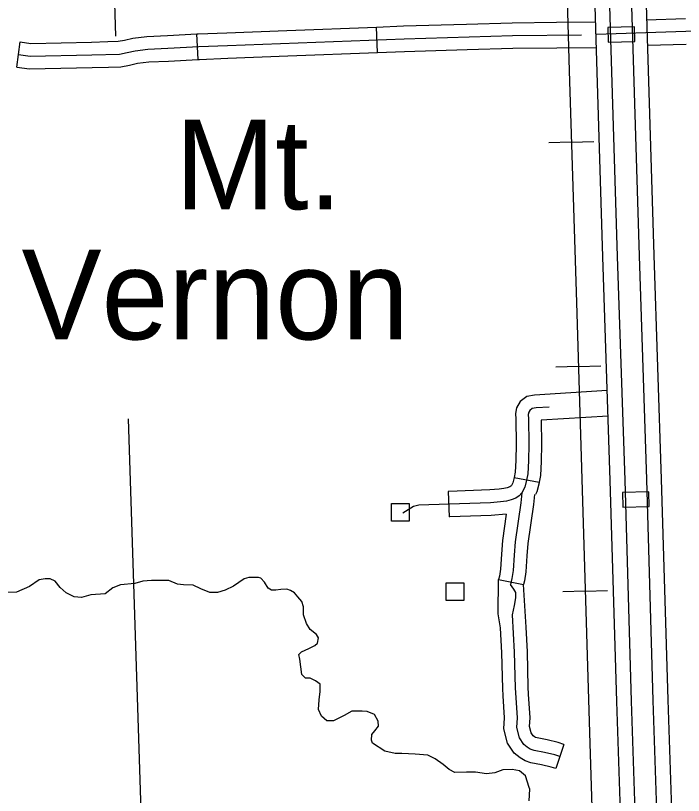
# Model space of a CAD drawing. Extents: x 1084508 to 1142749, y 1057638 to 1093403.
# Drawn here: x 1138970 to 1140202, y 1080063 to 1081502 of the extents above; entities that cross this region are included whole.
import ezdxf

# ---------------------------------------------------------------- set-up
doc = ezdxf.new("R2010")
doc.units = 0
for name, color, linetype in [('Level 10', 7, 'Continuous'), ('Level 24', 7, 'Continuous'), ('Level 32', 7, 'Continuous'), ('Level 35', 7, 'Continuous'), ('Level 40', 7, 'Continuous'), ('Level 45', 7, 'Continuous'), ('Level 5', 7, 'Continuous'), ('Level 56', 7, 'Continuous')]:
    doc.layers.add(name, color=color, linetype=linetype)

msp = doc.modelspace()

# ---------------------------------------------------------------- linework, layer by layer
at = {"layer": 'Level 10'}
for points in [[(1140092.8, 1079829.9), (1140079.2, 1080235.8), (1140067.4, 1080643.5), (1140053.8, 1081056.5), (1140041.4, 1081457.6), (1140028.9, 1081870.6), (1140015.3, 1082275.3), (1140004.1, 1082682.3), (1139994.6, 1082985.5), (1139996.4, 1083041.8), (1140002.6, 1083107.1), (1140009.4, 1083143.9), (1140021.5, 1083183.4), (1140036.2, 1083216.5), (1140049.2, 1083242.4), (1140063.4, 1083266.7), (1140081.6, 1083292.8), (1140109.7, 1083322.5), (1140137.2, 1083344.9), (1140174.7, 1083372.5), (1140217.7, 1083398.1)], [(1140231.2, 1083375.1), (1140189.5, 1083350.2), (1140153.6, 1083323.8), (1140127.9, 1083302.9), (1140102.3, 1083275.9), (1140085.9, 1083252.3), (1140072.7, 1083229.7), (1140060.4, 1083205.1), (1140046.6, 1083174), (1140035.3, 1083137.6), (1140029.1, 1083103.4), (1140023, 1083040.1), (1140021.3, 1082985.5), (1140030.8, 1082683.1), (1140042, 1082276.1), (1140055.6, 1081871.4), (1140068, 1081458.4), (1140080.4, 1081057.3), (1140094, 1080644.3), (1140105.9, 1080236.7), (1140119.5, 1079830.8)], [(1140160.3, 1079832.1), (1140146.7, 1080237.9), (1140134.8, 1080645.6), (1140121.2, 1081058.6), (1140108.8, 1081459.7), (1140096.4, 1081872.7), (1140082.8, 1082277.3), (1140071.6, 1082684.3), (1140062.1, 1082985.5), (1140063.8, 1083037.6), (1140069.5, 1083097.7), (1140075.1, 1083127.9), (1140084.8, 1083159.7), (1140097.3, 1083187.7), (1140108.6, 1083210.3), (1140120.3, 1083230.3), (1140134, 1083250.1), (1140155.7, 1083272.9), (1140178.5, 1083291.5), (1140212.1, 1083316.2)], [(1140226.9, 1083294), (1140194.9, 1083270.4), (1140173.8, 1083253.3), (1140154.8, 1083233.2), (1140142.8, 1083216), (1140132.1, 1083197.6), (1140121.4, 1083176.3), (1140109.9, 1083150.3), (1140101, 1083121.5), (1140096, 1083094), (1140090.4, 1083035.9), (1140088.8, 1082985.5), (1140098.2, 1082685.1), (1140109.5, 1082278.2), (1140123.1, 1081873.6), (1140135.5, 1081460.5), (1140147.9, 1081059.5), (1140161.5, 1080646.4), (1140173.3, 1080238.8), (1140186.9, 1079833)], [(1140111.9, 1081480.7), (1140063.2, 1081479.5)], [(1140063.2, 1081479.5), (1140063.8, 1081452.8), (1140112.5, 1081454), (1140111.9, 1081480.7)], [(1140138.7, 1080622.7), (1140090, 1080621.5)], [(1140090, 1080621.5), (1140090.6, 1080594.9), (1140139.3, 1080596.1), (1140138.7, 1080622.7)]]:
    msp.add_lwpolyline(points, dxfattribs=at)
at = {"layer": 'Level 32'}
for p, q in [((1139889.9, 1080649.2), (1139936.3, 1080640.8)), ((1139768.3, 1080623.7), (1139770.1, 1080576.7)), ((1139861.5, 1080461.3), (1139907.6, 1080451.7))]:
    msp.add_line(p, q, dxfattribs=at)
for points in [[(1140041.1, 1081467.1), (1140390.1, 1081479.1), (1140884.8, 1081490.2), (1140998.6, 1081490.7), (1141108.3, 1081487.1), (1141475.3, 1081491.7), (1141653.4, 1081493.1)], [(1140134.5, 1081493.8), (1140205.9, 1081496.3)], [(1140135.9, 1081446.8), (1140207.5, 1081449.2)], [(1140061.9, 1080809.6), (1139927.6, 1080801.3), (1139913.6, 1080798.5), (1139901.3, 1080789.3), (1139894.5, 1080778.1), (1139892.6, 1080767.5), (1139892.9, 1080756.9), (1139893.6, 1080710.7), (1139893.2, 1080681), (1139891.7, 1080658.9), (1139889.9, 1080649.2)], [(1139954.4, 1080779.4), (1139930.8, 1080778), (1139923.4, 1080776.4), (1139919, 1080773.2), (1139916.9, 1080769.7), (1139916.2, 1080765.8), (1139916.5, 1080757.4), (1139917.2, 1080710.7), (1139916.7, 1080680), (1139915.1, 1080656), (1139913, 1080644.4), (1139909.7, 1080631.2), (1139904.4, 1080620.9), (1139899.1, 1080615.4), (1139893, 1080611.2), (1139884.4, 1080607.9), (1139875.8, 1080605.6), (1139864.7, 1080604.2), (1139846.5, 1080602.8), (1139770.4, 1080600.3), (1139714.4, 1080598.2), (1139704.7, 1080596), (1139684.7, 1080583.4)], [(1140063.5, 1080762.5), (1139940.1, 1080754.9), (1139940.7, 1080710.7), (1139940.2, 1080679), (1139938.5, 1080653.2), (1139936.3, 1080640.8)], [(1139889.9, 1080649.3), (1139887.6, 1080639.5), (1139885.1, 1080634.8), (1139883.7, 1080633.4), (1139882, 1080632.2), (1139877.2, 1080630.3), (1139871.3, 1080628.8), (1139862.3, 1080627.6), (1139845.3, 1080626.3), (1139769.5, 1080623.8), (1139768.3, 1080623.7)], [(1139936.3, 1080640.8), (1139936, 1080639.5), (1139931.9, 1080622.8), (1139929.2, 1080617.7)], [(1139904.4, 1080620.9), (1139902.2, 1080602.5), (1139892, 1080530.4), (1139890.1, 1080506.2), (1139888.2, 1080477.9), (1139885.9, 1080463), (1139883.6, 1080451.8)], [(1139927.8, 1080618.2), (1139925.5, 1080599.4), (1139915.4, 1080527.8), (1139913.6, 1080504.6), (1139911.7, 1080475.3), (1139909.1, 1080458.8), (1139907.6, 1080451.7)], [(1139875.4, 1080581.4), (1139847.8, 1080579.3), (1139771.2, 1080576.7), (1139770.1, 1080576.7)], [(1139875.4, 1080581.4), (1139868.6, 1080533), (1139866.6, 1080507.9), (1139864.8, 1080480.5), (1139862.8, 1080467.2), (1139861.5, 1080461.3)]]:
    msp.add_lwpolyline(points, dxfattribs=at)
at = {"layer": 'Level 35'}
for points in [[(1139150, 1080445.6), (1139135.5, 1080434.5), (1139109.2, 1080433), (1139091.8, 1080427.7), (1139078.2, 1080429.1), (1139063.6, 1080436.4), (1139052.4, 1080446.6), (1139043.2, 1080457.8), (1139034.4, 1080462.6), (1139025.2, 1080462.6), (1139013.6, 1080460.7), (1138996.1, 1080448.1), (1138971.8, 1080437.9), (1138949.9, 1080436.9)], [(1139534.7, 1080208.8), (1139528.9, 1080221.5), (1139530.4, 1080238.9), (1139532.3, 1080254.5), (1139532.3, 1080268.1), (1139523.6, 1080273.9), (1139513.9, 1080278.8), (1139505.1, 1080279.3), (1139498.3, 1080286.1), (1139496.4, 1080300.2), (1139494.9, 1080314.3), (1139493, 1080323), (1139497.8, 1080327.9), (1139511.4, 1080333.7), (1139522.1, 1080339.1), (1139527.5, 1080343.9), (1139528.9, 1080353.6), (1139525.5, 1080359.5), (1139513.9, 1080368.7), (1139507.1, 1080379.9), (1139501.2, 1080395.9), (1139501.7, 1080410.6), (1139498.3, 1080420.4), (1139491, 1080429.1), (1139485.2, 1080436.4), (1139477.4, 1080440.8), (1139470.6, 1080443.2), (1139459.9, 1080442.7), (1139450.2, 1080441.7), (1139442.4, 1080441.7), (1139436.1, 1080445.1), (1139429.8, 1080456.3), (1139423, 1080463.6), (1139418.6, 1080465.1), (1139410.4, 1080465.1), (1139400.7, 1080465.1), (1139391.9, 1080462.6), (1139372.5, 1080448.6), (1139357, 1080441.7), (1139342.9, 1080436.9), (1139328.8, 1080437.4), (1139312.3, 1080444.2), (1139297.7, 1080450.5), (1139280.2, 1080451), (1139269, 1080452.4), (1139253, 1080459.2), (1139237.5, 1080459.2), (1139221, 1080459.2), (1139204.9, 1080458.3), (1139190.4, 1080453.9), (1139164.1, 1080451.5), (1139150, 1080445.6)], [(1139918, 1080052.8), (1139918.9, 1080074.2), (1139917.5, 1080077.1), (1139911.2, 1080099), (1139900, 1080108.2), (1139886.4, 1080110.7), (1139869.4, 1080109.7), (1139854.3, 1080104.3), (1139838.8, 1080102.4), (1139818.9, 1080105.8), (1139801.9, 1080105.8), (1139780.5, 1080105.3), (1139770.3, 1080110.7), (1139759.1, 1080119.9), (1139744.1, 1080130.1), (1139731, 1080136.9), (1139707.7, 1080138.8), (1139682.9, 1080139.8), (1139670.7, 1080139.8), (1139651.8, 1080144.2), (1139628.5, 1080159.2), (1139627, 1080164.6), (1139627.5, 1080175.3), (1139633.3, 1080182.1), (1139640.1, 1080190.4), (1139639.2, 1080199.6), (1139632.4, 1080212.2), (1139618.8, 1080217.6), (1139609.5, 1080218.1), (1139604.2, 1080218.1), (1139590.6, 1080218.1), (1139576.5, 1080210.3), (1139557.1, 1080200.6), (1139544.5, 1080200.6), (1139534.7, 1080208.8)]]:
    msp.add_lwpolyline(points, dxfattribs=at)
at = {"layer": 'Level 40'}
for p, q in [((1139995.5, 1081268.1), (1139954.1, 1081266.7)), ((1139995.5, 1081268.1), (1140036.9, 1081269.4)), ((1140008.5, 1080853.9), (1139967.1, 1080852.7)), ((1140008.5, 1080853.9), (1140049.9, 1080855.2)), ((1140021.1, 1080439.8), (1139979.7, 1080438.5)), ((1140021.1, 1080439.8), (1140062.5, 1080441.1))]:
    msp.add_line(p, q, dxfattribs=at)
for points in [[(1139818.2, 1087065.9), (1139820.6, 1086944), (1139826.5, 1086710.9), (1139840.1, 1086313.3), (1139853.1, 1085895.6), (1139865, 1085511), (1139877.8, 1085073.8), (1139888.5, 1084713.4), (1139903.9, 1084259), (1139915.7, 1083853.2), (1139928.1, 1083432.5), (1139941.1, 1083024.8), (1139954.1, 1082614.2), (1139967.1, 1082216.6), (1139980.7, 1081790), (1139991.4, 1081399.6), (1140004.9, 1080972.4), (1140017.3, 1080565.3), (1140029.7, 1080158.3), (1140042.7, 1079747.1)], [(1139818.2, 1087065.9), (1139820.6, 1086944), (1139826.5, 1086710.9), (1139840.1, 1086313.3), (1139853.1, 1085895.6), (1139865, 1085511), (1139877.8, 1085073.8), (1139888.5, 1084713.4), (1139903.9, 1084259), (1139915.7, 1083853.2), (1139928.1, 1083432.5), (1139941.1, 1083024.8), (1139954.1, 1082614.2), (1139967.1, 1082216.6), (1139980.7, 1081790), (1139991.4, 1081399.6), (1140004.9, 1080972.4), (1140017.3, 1080565.3), (1140029.7, 1080158.3), (1140042.7, 1079747.1), (1140054.5, 1079333.5), (1140068.1, 1078935.3), (1140080, 1078514.6), (1140092.9, 1078122.4)]]:
    msp.add_lwpolyline(points, dxfattribs=at)
at = {"layer": 'Level 45'}
for p, q in [((1139638, 1081433.5), (1139636.2, 1081480.5)), ((1139307.1, 1081420.7), (1139304.6, 1081467.7)), ((1138972.4, 1081406.4), (1138978.9, 1081453)), ((1139982, 1080156.7), (1139966.9, 1080112.1))]:
    msp.add_line(p, q, dxfattribs=at)
for points in [[(1139802, 1081486), (1139886.7, 1081488.5), (1139968.2, 1081489.2)], [(1139968.2, 1081489.2), (1140040.4, 1081489.9)], [(1139470.6, 1081474.1), (1139636.2, 1081480.5)], [(1139636.2, 1081480.5), (1139686.1, 1081482.5), (1139802, 1081486)], [(1138975.6, 1081429.7), (1138997.3, 1081426.7), (1139111, 1081429.2), (1139161.9, 1081430.7), (1139176, 1081433.3), (1139191.1, 1081436.8), (1139214.2, 1081439.8), (1139251.5, 1081441.3), (1139308.3, 1081444.3), (1139361.2, 1081446.3), (1139686.9, 1081458.9), (1139887.2, 1081465), (1140014.6, 1081466.1)], [(1139140.4, 1081453.6), (1139159.4, 1081454.2), (1139171.2, 1081456.3), (1139186.9, 1081460), (1139212.2, 1081463.3), (1139250.4, 1081464.8), (1139304.6, 1081467.7)], [(1139304.6, 1081467.7), (1139307.3, 1081467.9), (1139360.3, 1081469.9), (1139470.6, 1081474.1)], [(1138978.9, 1081453), (1138998.6, 1081450.3), (1139110.4, 1081452.8), (1139140.4, 1081453.6)], [(1139472.4, 1081427.1), (1139638, 1081433.5)], [(1139638, 1081433.5), (1139687.7, 1081435.4), (1139803.5, 1081438.9)], [(1139803.5, 1081438.9), (1139887.7, 1081441.4), (1139968.6, 1081442.1)], [(1139968.6, 1081442.1), (1140041.8, 1081442.8)], [(1139141.8, 1081406.6), (1139164.3, 1081407.3), (1139180.7, 1081410.2), (1139195.3, 1081413.6), (1139216.2, 1081416.3), (1139252.6, 1081417.8), (1139307.1, 1081420.7)], [(1139307.1, 1081420.7), (1139309.4, 1081420.8), (1139362.1, 1081422.8), (1139472.4, 1081427.1)], [(1138972.4, 1081406.4), (1138995.9, 1081403.1), (1139111.6, 1081405.7), (1139141.8, 1081406.6)], [(1139869.8, 1080246.5), (1139868.9, 1080260.2), (1139867.5, 1080325.9), (1139865.1, 1080371.7), (1139860.4, 1080397.9), (1139861.5, 1080461.3)], [(1139974.5, 1080134.4), (1139964.9, 1080137.6), (1139945.9, 1080142.2), (1139926.8, 1080145.9), (1139919.8, 1080148.3), (1139914.3, 1080151.5), (1139907.8, 1080156.6), (1139899.9, 1080168.7), (1139894.8, 1080187.8), (1139896.1, 1080205.9), (1139892.4, 1080261.2), (1139891, 1080326.8), (1139887.3, 1080396.1), (1139891, 1080413.3), (1139892.9, 1080427.2), (1139892.9, 1080437.4), (1139889.6, 1080443), (1139883.6, 1080451.8)], [(1139916.8, 1080249.6), (1139916, 1080262.3), (1139914.6, 1080327.7), (1139912.1, 1080373.4), (1139907.6, 1080451.7)], [(1139966.9, 1080112.1), (1139958.3, 1080115), (1139940.8, 1080119.2), (1139920.8, 1080123.1), (1139910.1, 1080126.7), (1139901, 1080132), (1139890.2, 1080140.5), (1139878.1, 1080159), (1139871, 1080185.6), (1139872.5, 1080206), (1139869.8, 1080246.5)], [(1139982, 1080156.7), (1139971.5, 1080160.2), (1139950.9, 1080165.2), (1139932.8, 1080168.8), (1139929.6, 1080169.8), (1139927.5, 1080171), (1139925.4, 1080172.8), (1139921.6, 1080178.5), (1139918.5, 1080190), (1139919.7, 1080205.8), (1139916.8, 1080249.6)]]:
    msp.add_lwpolyline(points, dxfattribs=at)
at = {"layer": 'Level 5'}
for points in [[(1139131.4, 1082235.8), (1139154.9, 1081463.4)], [(1139177.8, 1080757.6), (1139208.7, 1079805.9)]]:
    msp.add_lwpolyline(points, dxfattribs=at)
at = {"layer": 'Level 56'}
for points in [[(1139663.8, 1080568.9), (1139663.8, 1080601.5), (1139696.6, 1080601.5), (1139696.6, 1080568.9)], [(1139764.7, 1080422.2), (1139764.7, 1080454.9), (1139797.5, 1080454.9), (1139797.5, 1080422.2)]]:
    msp.add_lwpolyline(points, close=True, dxfattribs=at)

# ---------------------------------------------------------------- texts
at = {"layer": 'Level 24'}
for s, p in [('Mt.', (1139264.8, 1081144.1)), ('Vernon', (1138981.3, 1080904.2))]:
    msp.add_text(s, height=165.73, dxfattribs=at).set_placement(p)

doc.saveas('drawing.dxf')
